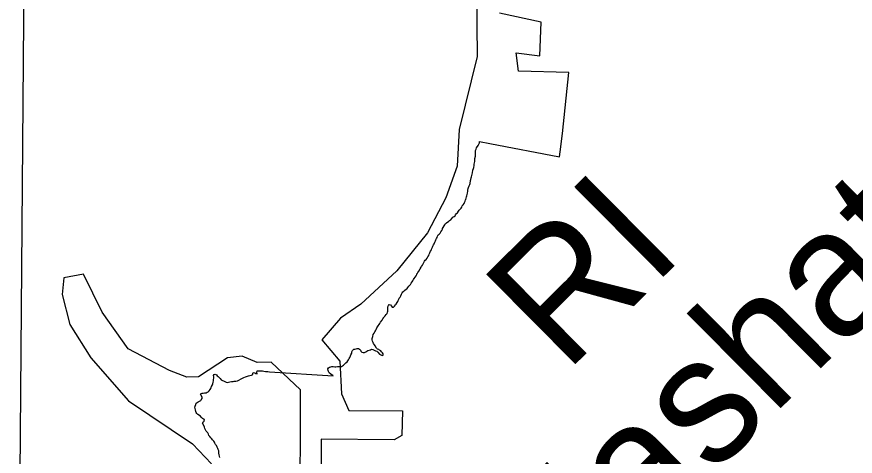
# Model space of a CAD drawing. Extents: x 381879 to 384696, y 5564785 to 5567594.
# Drawn here: x 383993.86 to 384020.34, y 5566960.01 to 5566973.89 of the extents above; entities that cross this region are included whole.
import ezdxf

# ---------------------------------------------------------------- set-up
doc = ezdxf.new("R2010")
doc.units = 0
doc.layers.add('Niveau 63', color=7, linetype='Continuous')

msp = doc.modelspace()

# ---------------------------------------------------------------- linework, layer by layer
at = {"layer": 'Niveau 63'}
for points in [[(384025.29, 5566999.64), (384024.86, 5566946.14), (383993.86, 5566946.39), (383994.29, 5566999.89), (384025.29, 5566999.63)], [(384008.368, 5566975.643), (384008.402, 5566972.637), (384007.833, 5566970.335), (384007.77, 5566969.169), (384007.409, 5566968.168), (384006.835, 5566967.068), (384005.867, 5566965.873), (384004.728, 5566964.821), (384004.081, 5566964.379), (384003.499, 5566963.685), (384004.067, 5566963.017), (384004.112, 5566961.99), (384004.347, 5566961.455), (384006.045, 5566961.448), (384006.024, 5566960.672), (384005.775, 5566960.536), (384003.475, 5566960.556), (384003.465, 5566957.887)], [(384010.42, 5566973.72), (384009.1, 5566974)], [(384010.38, 5566972.66), (384010.42, 5566973.72)], [(384009.7, 5566972.17), (384009.63, 5566972.75)], [(384009.63, 5566972.75), (384010.38, 5566972.66)], [(384011.29, 5566972.13), (384009.7, 5566972.17)], [(384011.09, 5566970.2), (384011.29, 5566972.13)], [(384007.17, 5566967), (384007.2, 5566967.03), (384007.23, 5566967.06), (384007.25, 5566967.1), (384007.28, 5566967.14), (384007.3, 5566967.18), (384007.31, 5566967.21), (384007.33, 5566967.24), (384007.36, 5566967.29), (384007.38, 5566967.32), (384007.4, 5566967.36), (384007.43, 5566967.38), (384007.5, 5566967.44), (384007.53, 5566967.46), (384007.57, 5566967.48), (384007.6, 5566967.52), (384007.63, 5566967.56), (384007.67, 5566967.58), (384007.7, 5566967.61), (384007.72, 5566967.64), (384007.75, 5566967.68), (384007.78, 5566967.7), (384007.81, 5566967.75), (384007.83, 5566967.78), (384007.86, 5566967.82), (384007.89, 5566967.85), (384007.92, 5566967.88), (384007.93, 5566967.92), (384007.96, 5566967.95), (384007.99, 5566967.99), (384008, 5566968.03), (384008.02, 5566968.07), (384008.03, 5566968.11), (384008.04, 5566968.12), (384008.05, 5566968.16), (384008.06, 5566968.2), (384008.07, 5566968.24), (384008.08, 5566968.28), (384008.09, 5566968.32), (384008.1, 5566968.38), (384008.1, 5566968.42), (384008.12, 5566968.47), (384008.13, 5566968.5), (384008.15, 5566968.55), (384008.17, 5566968.59), (384008.18, 5566968.63), (384008.19, 5566968.72), (384008.2, 5566968.75), (384008.21, 5566968.8), (384008.22, 5566968.84), (384008.23, 5566968.88), (384008.24, 5566968.92), (384008.25, 5566968.96), (384008.26, 5566969.05), (384008.28, 5566969.1), (384008.29, 5566969.13), (384008.3, 5566969.19), (384008.31, 5566969.24), (384008.32, 5566969.28), (384008.33, 5566969.32), (384008.33, 5566969.37), (384008.33, 5566969.41), (384008.35, 5566969.49), (384008.35, 5566969.59), (384008.35, 5566969.64), (384008.35, 5566969.67), (384008.37, 5566969.71), (384008.38, 5566969.75), (384008.43, 5566969.83), (384008.45, 5566969.87), (384008.47, 5566969.91), (384008.47, 5566969.95)], [(384008.47, 5566969.95), (384008.8, 5566969.89)], [(384011.02, 5566969.63), (384011.09, 5566970.2)], [(384008.8, 5566969.89), (384011, 5566969.47)], [(384011, 5566969.47), (384011.02, 5566969.63)], [(384005.36, 5566963.34), (384005.32, 5566963.36), (384005.29, 5566963.38), (384005.25, 5566963.4), (384005.22, 5566963.43), (384005.18, 5566963.5), (384005.16, 5566963.53), (384005.13, 5566963.57), (384005.11, 5566963.61), (384005.09, 5566963.65), (384005.08, 5566963.69), (384005.08, 5566963.73), (384005.1, 5566963.79), (384005.12, 5566963.86), (384005.15, 5566963.9), (384005.17, 5566963.94), (384005.19, 5566963.97), (384005.21, 5566964.02), (384005.23, 5566964.07), (384005.27, 5566964.13), (384005.3, 5566964.17), (384005.33, 5566964.21), (384005.35, 5566964.25), (384005.4, 5566964.31), (384005.42, 5566964.35), (384005.45, 5566964.39), (384005.46, 5566964.42), (384005.49, 5566964.45), (384005.53, 5566964.49), (384005.56, 5566964.52), (384005.57, 5566964.56), (384005.58, 5566964.6), (384005.58, 5566964.64), (384005.58, 5566964.73), (384005.6, 5566964.77), (384005.62, 5566964.81), (384005.66, 5566964.79), (384005.69, 5566964.75), (384005.72, 5566964.72), (384005.76, 5566964.72), (384005.79, 5566964.75), (384005.82, 5566964.79), (384005.84, 5566964.82), (384005.87, 5566964.87), (384005.89, 5566964.9), (384005.91, 5566964.93), (384005.93, 5566964.97), (384005.94, 5566965.01), (384005.97, 5566965.04), (384005.99, 5566965.08), (384006.01, 5566965.13), (384006.03, 5566965.17), (384006.05, 5566965.21), (384006.08, 5566965.23), (384006.12, 5566965.26), (384006.16, 5566965.29), (384006.19, 5566965.31), (384006.21, 5566965.34), (384006.24, 5566965.38), (384006.26, 5566965.41), (384006.29, 5566965.44), (384006.32, 5566965.48), (384006.35, 5566965.52), (384006.37, 5566965.55), (384006.39, 5566965.59), (384006.41, 5566965.63), (384006.44, 5566965.67), (384006.47, 5566965.71), (384006.49, 5566965.75), (384006.51, 5566965.79), (384006.52, 5566965.79), (384006.53, 5566965.82), (384006.56, 5566965.86), (384006.6, 5566965.93), (384006.63, 5566965.98), (384006.64, 5566966.01), (384006.67, 5566966.05), (384006.69, 5566966.09), (384006.72, 5566966.13), (384006.74, 5566966.17), (384006.76, 5566966.21), (384006.79, 5566966.23), (384006.82, 5566966.27), (384006.84, 5566966.31), (384006.87, 5566966.35), (384006.88, 5566966.39), (384006.91, 5566966.44), (384006.93, 5566966.49), (384006.96, 5566966.53), (384006.97, 5566966.57), (384006.99, 5566966.62), (384007, 5566966.65), (384007.02, 5566966.69), (384007.04, 5566966.72), (384007.06, 5566966.77), (384007.08, 5566966.82), (384007.09, 5566966.85), (384007.12, 5566966.89), (384007.14, 5566966.92), (384007.15, 5566966.96), (384007.17, 5566967)], [(384002.811, 5566957.883), (384002.824, 5566962.109), (384001.891, 5566962.981), (384001.449, 5566962.974), (384000.977, 5566963.179), (384000.514, 5566963.12), (383999.599, 5566962.523), (383999.228, 5566962.514), (383998.684, 5566962.722), (383997.375, 5566963.408), (383996.553, 5566964.559), (383995.963, 5566965.758), (383995.343, 5566965.649), (383995.293, 5566965.121), (383995.537, 5566964.178), (383996.201, 5566963.119), (383997.388, 5566961.764), (383999.405, 5566960.406), (384000.008, 5566959.773)], [(384000.28, 5566962.47), (384000.32, 5566962.43), (384000.36, 5566962.41), (384000.39, 5566962.39), (384000.43, 5566962.37), (384000.47, 5566962.35), (384000.5, 5566962.34), (384000.55, 5566962.35), (384000.59, 5566962.36), (384000.64, 5566962.37), (384000.69, 5566962.37), (384000.73, 5566962.38), (384000.78, 5566962.38), (384000.83, 5566962.4), (384000.87, 5566962.42), (384000.95, 5566962.46), (384000.99, 5566962.48), (384001.03, 5566962.5), (384001.08, 5566962.52), (384001.12, 5566962.53), (384001.18, 5566962.55), (384001.22, 5566962.56), (384001.27, 5566962.57), (384001.31, 5566962.59), (384001.32, 5566962.63), (384001.33, 5566962.66), (384001.38, 5566962.65), (384001.41, 5566962.63), (384001.45, 5566962.62), (384001.44, 5566962.67), (384001.45, 5566962.71), (384001.5, 5566962.71), (384001.54, 5566962.71), (384001.58, 5566962.71), (384001.62, 5566962.71), (384001.66, 5566962.7), (384001.71, 5566962.69), (384001.75, 5566962.69), (384001.79, 5566962.69), (384001.84, 5566962.68), (384003.85, 5566962.55), (384003.78, 5566962.61), (384003.73, 5566962.65), (384003.7, 5566962.69), (384003.69, 5566962.72), (384003.68, 5566962.77), (384003.7, 5566962.81), (384003.74, 5566962.83), (384003.78, 5566962.84), (384003.81, 5566962.85), (384003.85, 5566962.85), (384003.9, 5566962.84), (384003.94, 5566962.84), (384003.99, 5566962.85), (384004.03, 5566962.85), (384004.07, 5566962.85), (384004.11, 5566962.85), (384004.15, 5566962.87), (384004.18, 5566962.89), (384004.21, 5566962.92), (384004.25, 5566962.96), (384004.29, 5566962.99), (384004.32, 5566963.03), (384004.34, 5566963.06), (384004.36, 5566963.1), (384004.38, 5566963.13), (384004.4, 5566963.18), (384004.41, 5566963.22), (384004.44, 5566963.27), (384004.44, 5566963.31), (384004.46, 5566963.35), (384004.5, 5566963.39), (384004.54, 5566963.4), (384004.58, 5566963.41), (384004.61, 5566963.42), (384004.65, 5566963.42), (384004.68, 5566963.39), (384004.71, 5566963.36), (384004.73, 5566963.33), (384004.76, 5566963.3), (384004.8, 5566963.29), (384004.84, 5566963.29), (384004.88, 5566963.31), (384004.91, 5566963.33), (384004.95, 5566963.35), (384004.99, 5566963.36), (384005.03, 5566963.37), (384005.06, 5566963.39), (384005.1, 5566963.38), (384005.15, 5566963.36), (384005.19, 5566963.34), (384005.23, 5566963.33), (384005.26, 5566963.3), (384005.32, 5566963.24), (384005.36, 5566963.22), (384005.4, 5566963.2), (384005.43, 5566963.21), (384005.43, 5566963.25), (384005.41, 5566963.28), (384005.38, 5566963.31), (384005.36, 5566963.34)], [(384000.27, 5566959.97), (384000.26, 5566960.02), (384000.25, 5566960.06), (384000.24, 5566960.11), (384000.24, 5566960.15), (384000.24, 5566960.19), (384000.22, 5566960.23), (384000.21, 5566960.26), (384000.19, 5566960.3), (384000.17, 5566960.35), (384000.14, 5566960.39), (384000.12, 5566960.43), (384000.1, 5566960.46), (384000.08, 5566960.49), (384000.04, 5566960.53), (384000.02, 5566960.56), (383999.99, 5566960.6), (383999.96, 5566960.64), (383999.93, 5566960.67), (383999.91, 5566960.71), (383999.89, 5566960.75), (383999.86, 5566960.78), (383999.84, 5566960.81), (383999.82, 5566960.85), (383999.8, 5566960.89), (383999.79, 5566960.93), (383999.77, 5566960.98), (383999.73, 5566961.06), (383999.75, 5566961.1), (383999.78, 5566961.12), (383999.79, 5566961.17), (383999.76, 5566961.19), (383999.73, 5566961.21), (383999.69, 5566961.24), (383999.66, 5566961.28), (383999.58, 5566961.33), (383999.55, 5566961.36), (383999.53, 5566961.4), (383999.51, 5566961.43), (383999.5, 5566961.48), (383999.49, 5566961.52), (383999.48, 5566961.56), (383999.49, 5566961.6), (383999.51, 5566961.65), (383999.53, 5566961.69), (383999.56, 5566961.71), (383999.59, 5566961.73), (383999.63, 5566961.75), (383999.67, 5566961.77), (383999.68, 5566961.8), (383999.71, 5566961.84), (383999.71, 5566961.88), (383999.66, 5566961.97), (383999.68, 5566962), (383999.72, 5566962.01), (383999.75, 5566962.01), (383999.79, 5566962.02), (383999.84, 5566962.02), (383999.87, 5566962.04), (383999.9, 5566962.05), (383999.94, 5566962.08), (383999.97, 5566962.12), (384000, 5566962.17), (384000.01, 5566962.22), (384000.04, 5566962.27), (384000.05, 5566962.3), (384000.06, 5566962.35), (384000.07, 5566962.39), (384000.07, 5566962.44), (384000.08, 5566962.48), (384000.08, 5566962.52), (384000.07, 5566962.56), (384000.09, 5566962.6), (384000.13, 5566962.61), (384000.17, 5566962.58), (384000.19, 5566962.55), (384000.22, 5566962.53), (384000.25, 5566962.5), (384000.28, 5566962.47)]]:
    msp.add_lwpolyline(points, dxfattribs=at)

# ---------------------------------------------------------------- texts
for s, p in [('Uashat', (384010.97, 5566954.57)), ('RI', (384011.19, 5566962.61))]:
    msp.add_text(s, height=4, rotation=44.77, dxfattribs=at).set_placement(p)

doc.saveas('drawing.dxf')
